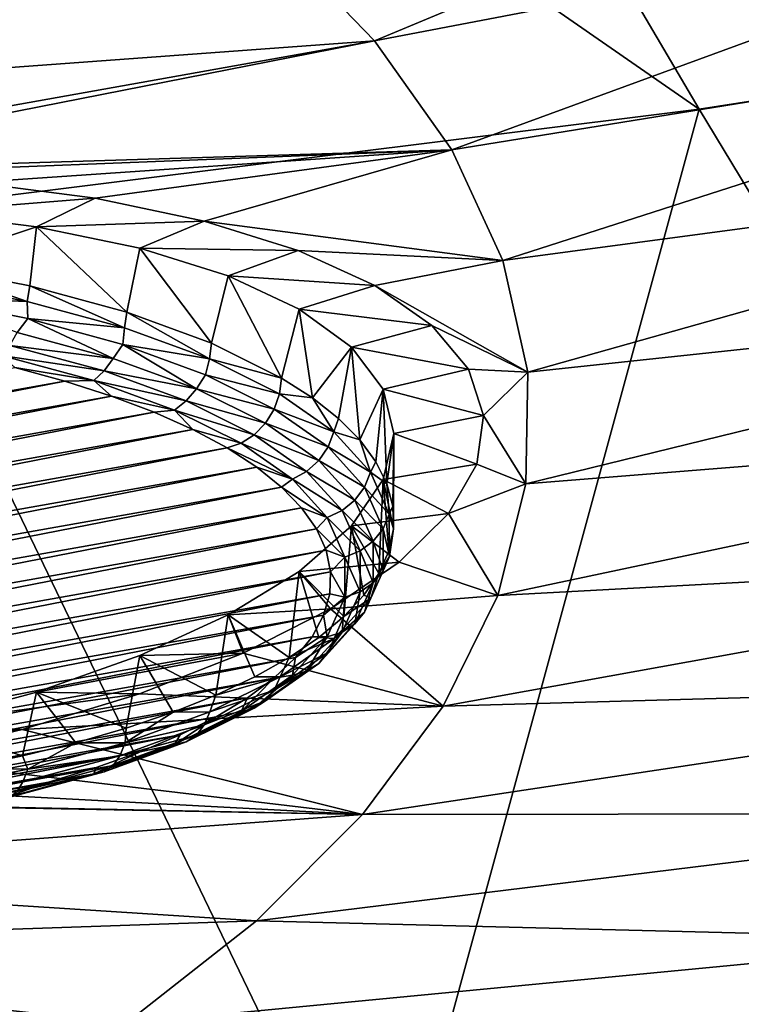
# Model space of a CAD drawing. Header units: metres. Extents: x -90 to 304, y -90 to 74.
# Tile 316 of 570: x 257.22 to 260.66, y -5.94 to -1.24. Entities that reach past the tile are written whole.
import ezdxf

# ---------------------------------------------------------------- set-up
doc = ezdxf.new("R2010")
doc.units = ezdxf.units.M
doc.layers.add('solid_21662050_350', color=7, linetype='CONTINUOUS')

msp = doc.modelspace()

# ---------------------------------------------------------------- linework, layer by layer
at = {"layer": 'solid_21662050_350'}
for points in [[(257.687225, 3.037, 224.12056), (254.282822, 2.61114, 225.305161), (260.456238, -1.669703, 229.696442)], [(257.687225, 3.037, 224.12056), (260.456238, -1.669703, 229.696442), (264.268585, -1.075435, 228.043945)], [(254.282822, 2.61114, 225.305161), (256.517975, -2.160777, 231.062302), (260.456238, -1.669703, 229.696442)], [(258.908417, -1.342935, 171.652771), (258.418518, -0.835113, 170.242233), (262.070282, -0.022937, 169.258911)], [(258.908417, -1.342935, 171.652771), (262.070282, -0.022937, 169.258911), (262.643036, -0.629262, 170.943039)], [(254.540344, -1.284626, 170.481384), (254.054245, -0.946853, 169.543182), (257.809937, -0.342236, 168.873215)], [(254.540344, -1.284626, 170.481384), (257.809937, -0.342236, 168.873215), (258.418518, -0.835113, 170.242233)], [(259.27652, -1.862429, 173.095718), (258.908417, -1.342935, 171.652771), (262.643036, -0.629262, 170.943039)], [(259.27652, -1.862429, 173.095718), (262.643036, -0.629262, 170.943039), (263.070892, -1.249156, 172.664856)], [(254.955811, -1.633049, 171.449173), (254.540344, -1.284626, 170.481384), (258.418518, -0.835113, 170.242233)], [(254.955811, -1.633049, 171.449173), (258.418518, -0.835113, 170.242233), (258.908417, -1.342935, 171.652771)], [(264.268585, -1.075435, 228.043945), (260.456238, -1.669703, 229.696442), (263.459656, -6.631956, 234.899384)], [(259.520447, -2.39025, 174.561798), (259.27652, -1.862429, 173.095718), (263.070892, -1.249156, 172.664856)], [(259.520447, -2.39025, 174.561798), (263.070892, -1.249156, 172.664856), (263.351105, -1.878651, 174.413361)], [(255.299393, -1.986619, 172.432129), (254.955811, -1.633049, 171.449173), (258.908417, -1.342935, 171.652771)], [(255.705978, -1.972197, 172.484695), (255.299393, -1.986619, 172.432129), (258.908417, -1.342935, 171.652771)], [(255.705978, -1.972197, 172.484695), (258.908417, -1.342935, 171.652771), (259.27652, -1.862429, 173.095718)], [(260.456238, -1.669703, 229.696442), (256.517975, -2.160777, 231.062302), (258.947632, -7.20259, 236.48439)], [(260.456238, -1.669703, 229.696442), (258.947632, -7.20259, 236.48439), (263.459656, -6.631956, 234.899384)], [(256.368073, -1.977268, 172.649658), (255.705978, -1.972197, 172.484695), (259.27652, -1.862429, 173.095718)], [(256.996094, -2.018266, 172.906754), (256.368073, -1.977268, 172.649658), (259.27652, -1.862429, 173.095718)], [(257.574799, -2.093996, 173.24913), (256.996094, -2.018266, 172.906754), (259.27652, -1.862429, 173.095718)], [(258.09491, -2.203196, 173.671158), (257.574799, -2.093996, 173.24913), (259.27652, -1.862429, 173.095718)], [(258.09491, -2.203196, 173.671158), (259.27652, -1.862429, 173.095718), (259.520447, -2.39025, 174.561798)], [(259.638611, -2.922997, 176.041565), (259.520447, -2.39025, 174.561798), (263.351105, -1.878651, 174.413361)], [(259.638611, -2.922997, 176.041565), (263.351105, -1.878651, 174.413361), (263.481842, -2.513719, 176.177322)], [(256.742859, -2.160463, 173.217392), (256.996094, -2.018266, 172.906754), (257.574799, -2.093996, 173.24913)], [(256.742859, -2.160463, 173.217392), (257.574799, -2.093996, 173.24913), (257.294983, -2.230213, 173.53685)], [(257.294983, -2.230213, 173.53685), (257.574799, -2.093996, 173.24913), (258.09491, -2.203196, 173.671158)], [(256.517975, -2.160777, 231.062302), (254.316208, -7.65019, 237.727646), (258.947632, -7.20259, 236.48439)], [(256.742859, -2.160463, 173.217392), (257.294983, -2.230213, 173.53685), (256.750977, -2.411211, 173.131302)], [(257.294983, -2.230213, 173.53685), (258.09491, -2.203196, 173.671158), (257.788055, -2.332577, 173.933533)], [(257.788055, -2.332577, 173.933533), (258.09491, -2.203196, 173.671158), (258.544373, -2.343526, 174.16362)], [(258.544373, -2.343526, 174.16362), (258.09491, -2.203196, 173.671158), (259.520447, -2.39025, 174.561798)], [(257.294983, -2.230213, 173.53685), (257.263885, -2.512395, 173.412354), (256.750977, -2.411211, 173.131302)], [(257.294983, -2.230213, 173.53685), (257.726959, -2.638176, 173.761719), (257.263885, -2.512395, 173.412354)], [(257.294983, -2.230213, 173.53685), (257.788055, -2.332577, 173.933533), (257.726959, -2.638176, 173.761719)], [(257.788055, -2.332577, 173.933533), (258.130005, -2.785785, 174.171722), (257.726959, -2.638176, 173.761719)], [(257.788055, -2.332577, 173.933533), (258.544373, -2.343526, 174.16362), (258.209564, -2.464892, 174.397156)], [(257.788055, -2.332577, 173.933533), (258.209564, -2.464892, 174.397156), (258.130005, -2.785785, 174.171722)], [(258.209564, -2.464892, 174.397156), (258.544373, -2.343526, 174.16362), (258.90976, -2.510871, 174.712021)], [(258.90976, -2.510871, 174.712021), (258.544373, -2.343526, 174.16362), (259.520447, -2.39025, 174.561798)], [(258.90976, -2.510871, 174.712021), (259.520447, -2.39025, 174.561798), (259.638611, -2.922997, 176.041565)], [(256.750977, -2.411211, 173.131302), (257.250641, -2.586573, 173.389175), (256.735657, -2.485596, 173.108688)], [(256.750977, -2.411211, 173.131302), (257.263885, -2.512395, 173.412354), (257.250641, -2.586573, 173.389175)], [(256.735657, -2.485596, 173.108688), (257.250641, -2.586573, 173.389175), (256.750946, -2.567576, 173.122604)], [(258.209564, -2.464892, 174.397156), (258.464111, -2.951971, 174.633331), (258.130005, -2.785785, 174.171722)], [(258.209564, -2.464892, 174.397156), (258.90976, -2.510871, 174.712021), (258.548828, -2.62373, 174.915741)], [(258.209564, -2.464892, 174.397156), (258.548828, -2.62373, 174.915741), (258.464111, -2.951971, 174.633331)], [(257.263885, -2.512395, 173.412354), (257.715576, -2.712373, 173.738586), (257.250641, -2.586573, 173.389175)], [(257.263885, -2.512395, 173.412354), (257.726959, -2.638176, 173.761719), (257.715576, -2.712373, 173.738586)], [(258.548828, -2.62373, 174.915741), (258.90976, -2.510871, 174.712021), (259.182159, -2.700869, 175.302109)], [(259.182159, -2.700869, 175.302109), (258.90976, -2.510871, 174.712021), (259.638611, -2.922997, 176.041565)], [(259.63028, -3.457239, 177.525467), (263.481842, -2.513719, 176.177322), (263.462341, -3.150295, 177.94548)], [(259.63028, -3.457239, 177.525467), (259.638611, -2.922997, 176.041565), (263.481842, -2.513719, 176.177322)], [(256.750946, -2.567576, 173.122604), (257.253204, -2.667648, 173.400558), (257.203705, -2.734252, 173.402023)], [(257.250641, -2.586573, 173.389175), (257.253204, -2.667648, 173.400558), (256.750946, -2.567576, 173.122604)], [(257.250641, -2.586573, 173.389175), (257.715576, -2.712373, 173.738586), (257.253204, -2.667648, 173.400558)], [(258.548828, -2.62373, 174.915741), (258.611359, -3.046859, 174.896881), (258.464111, -2.951971, 174.633331)], [(258.548828, -2.62373, 174.915741), (259.182159, -2.700869, 175.302109), (258.797394, -2.805012, 175.476013)], [(258.548828, -2.62373, 174.915741), (258.797394, -2.805012, 175.476013), (258.611359, -3.046859, 174.896881)], [(257.253204, -2.667648, 173.400558), (257.660858, -2.857739, 173.74501), (257.203705, -2.734252, 173.402023)], [(257.253204, -2.667648, 173.400558), (257.706696, -2.791605, 173.744873), (257.660858, -2.857739, 173.74501)], [(257.715576, -2.712373, 173.738586), (257.706696, -2.791605, 173.744873), (257.253204, -2.667648, 173.400558)], [(257.726959, -2.638176, 173.761719), (258.120117, -2.860197, 174.149185), (257.715576, -2.712373, 173.738586)], [(257.726959, -2.638176, 173.761719), (258.130005, -2.785785, 174.171722), (258.120117, -2.860197, 174.149185)], [(257.715576, -2.712373, 173.738586), (258.120117, -2.860197, 174.149185), (257.706696, -2.791605, 173.744873)], [(258.797394, -2.805012, 175.476013), (259.182159, -2.700869, 175.302109), (259.35611, -2.909239, 175.920715)], [(259.35611, -2.909239, 175.920715), (259.182159, -2.700869, 175.302109), (259.638611, -2.922997, 176.041565)], [(257.168671, -2.796531, 173.434235), (257.203705, -2.734252, 173.402023), (257.660858, -2.857739, 173.74501)], [(257.127838, -2.844973, 173.480423), (257.168671, -2.796531, 173.434235), (257.61853, -2.918054, 173.771774)], [(257.61853, -2.918054, 173.771774), (257.168671, -2.796531, 173.434235), (257.660858, -2.857739, 173.74501)], [(257.706696, -2.791605, 173.744873), (258.058533, -3.002925, 174.148285), (257.660858, -2.857739, 173.74501)], [(257.706696, -2.791605, 173.744873), (258.101563, -2.936764, 174.148056), (258.058533, -3.002925, 174.148285)], [(258.120117, -2.860197, 174.149185), (258.101563, -2.936764, 174.148056), (257.706696, -2.791605, 173.744873)], [(258.130005, -2.785785, 174.171722), (258.464111, -2.951971, 174.633331), (258.120117, -2.860197, 174.149185)], [(258.797394, -2.805012, 175.476013), (258.736053, -3.145394, 175.170578), (258.611359, -3.046859, 174.896881)], [(258.797394, -2.805012, 175.476013), (258.837311, -3.246959, 175.452682), (258.736053, -3.145394, 175.170578)], [(258.797394, -2.805012, 175.476013), (259.35611, -2.909239, 175.920715), (258.949036, -3.004127, 176.06369)], [(258.797394, -2.805012, 175.476013), (258.949036, -3.004127, 176.06369), (258.837311, -3.246959, 175.452682)], [(257.569244, -2.964209, 173.811615), (257.191803, -2.901957, 173.608765), (257.127838, -2.844973, 173.480423)], [(257.569244, -2.964209, 173.811615), (257.127838, -2.844973, 173.480423), (257.61853, -2.918054, 173.771774)], [(257.61853, -2.918054, 173.771774), (257.660858, -2.857739, 173.74501), (258.058533, -3.002925, 174.148285)], [(258.120117, -2.860197, 174.149185), (258.455261, -3.026758, 174.611832), (258.101563, -2.936764, 174.148056)], [(258.120117, -2.860197, 174.149185), (258.464111, -2.951971, 174.633331), (258.455261, -3.026758, 174.611832)], [(251.322525, -4.049814, 176.797058), (257.191803, -2.901957, 173.608765), (257.430542, -2.966729, 173.788681)], [(257.569244, -2.964209, 173.811615), (257.430542, -2.966729, 173.788681), (257.191803, -2.901957, 173.608765)], [(258.949036, -3.004127, 176.06369), (259.35611, -2.909239, 175.920715), (259.427826, -3.13108, 176.553314)], [(259.427826, -3.13108, 176.553314), (259.35611, -2.909239, 175.920715), (259.638611, -2.922997, 176.041565)], [(257.569244, -2.964209, 173.811615), (257.61853, -2.918054, 173.771774), (258.009888, -3.06093, 174.16864)], [(258.009888, -3.06093, 174.16864), (257.61853, -2.918054, 173.771774), (258.058533, -3.002925, 174.148285)], [(258.101563, -2.936764, 174.148056), (258.42926, -3.099981, 174.60141), (258.058533, -3.002925, 174.148285)], [(258.101563, -2.936764, 174.148056), (258.455261, -3.026758, 174.611832), (258.42926, -3.099981, 174.60141)], [(258.455261, -3.026758, 174.611832), (258.464111, -2.951971, 174.633331), (258.611359, -3.046859, 174.896881)], [(259.427826, -3.13108, 176.553314), (259.638611, -2.922997, 176.041565), (259.63028, -3.457239, 177.525467)], [(251.368774, -4.152229, 177.081528), (251.322525, -4.049814, 176.797058), (257.430542, -2.966729, 173.788681)], [(251.368774, -4.152229, 177.081528), (257.430542, -2.966729, 173.788681), (257.652618, -3.037947, 173.986496)], [(257.569244, -2.964209, 173.811615), (257.652618, -3.037947, 173.986496), (257.430542, -2.966729, 173.788681)], [(257.953247, -3.104396, 174.201004), (257.652618, -3.037947, 173.986496), (257.569244, -2.964209, 173.811615)], [(257.953247, -3.104396, 174.201004), (257.569244, -2.964209, 173.811615), (258.009888, -3.06093, 174.16864)], [(258.009888, -3.06093, 174.16864), (258.058533, -3.002925, 174.148285), (258.387909, -3.166568, 174.602814)], [(258.058533, -3.002925, 174.148285), (258.42926, -3.099981, 174.60141), (258.387909, -3.166568, 174.602814)], [(258.949036, -3.004127, 176.06369), (258.914581, -3.350918, 175.74144), (258.837311, -3.246959, 175.452682)], [(258.949036, -3.004127, 176.06369), (258.967316, -3.456621, 176.035034), (258.914581, -3.350918, 175.74144)], [(258.949036, -3.004127, 176.06369), (259.427826, -3.13108, 176.553314), (259, -3.216032, 176.663925)], [(258.949036, -3.004127, 176.06369), (259, -3.216032, 176.663925), (258.967316, -3.456621, 176.035034)], [(251.439804, -4.252985, 177.361389), (251.368774, -4.152229, 177.081528), (257.652618, -3.037947, 173.986496)], [(251.439804, -4.252985, 177.361389), (257.652618, -3.037947, 173.986496), (257.856598, -3.115154, 174.200943)], [(257.953247, -3.104396, 174.201004), (257.856598, -3.115154, 174.200943), (257.652618, -3.037947, 173.986496)], [(258.42926, -3.099981, 174.60141), (258.455261, -3.026758, 174.611832), (258.713715, -3.208522, 175.116699)], [(258.713715, -3.208522, 175.116699), (258.455261, -3.026758, 174.611832), (258.611359, -3.046859, 174.896881)], [(258.713715, -3.208522, 175.116699), (258.611359, -3.046859, 174.896881), (258.736053, -3.145394, 175.170578)], [(257.953247, -3.104396, 174.201004), (258.009888, -3.06093, 174.16864), (258.334015, -3.22197, 174.615936)], [(258.009888, -3.06093, 174.16864), (258.387909, -3.166568, 174.602814), (258.334015, -3.22197, 174.615936)], [(258.387909, -3.166568, 174.602814), (258.42926, -3.099981, 174.60141), (258.686035, -3.280603, 175.103119)], [(258.686035, -3.280603, 175.103119), (258.42926, -3.099981, 174.60141), (258.713715, -3.208522, 175.116699)], [(251.535202, -4.351435, 177.634842), (251.439804, -4.252985, 177.361389), (257.856598, -3.115154, 174.200943)], [(251.535202, -4.351435, 177.634842), (257.856598, -3.115154, 174.200943), (258.041046, -3.197784, 174.43045)], [(257.953247, -3.104396, 174.201004), (258.041046, -3.197784, 174.43045), (257.856598, -3.115154, 174.200943)], [(257.953247, -3.104396, 174.201004), (258.271271, -3.262405, 174.639877), (258.041046, -3.197784, 174.43045)], [(257.953247, -3.104396, 174.201004), (258.334015, -3.22197, 174.615936), (258.271271, -3.262405, 174.639877)], [(258.713715, -3.208522, 175.116699), (258.736053, -3.145394, 175.170578), (258.837311, -3.246959, 175.452682)], [(259, -3.216032, 176.663925), (259.427826, -3.13108, 176.553314), (259.395935, -3.362516, 177.188828)], [(259.395935, -3.362516, 177.188828), (259.427826, -3.13108, 176.553314), (259.63028, -3.457239, 177.525467)], [(258.334015, -3.22197, 174.615936), (258.387909, -3.166568, 174.602814), (258.641602, -3.345011, 175.098465)], [(258.641602, -3.345011, 175.098465), (258.387909, -3.166568, 174.602814), (258.686035, -3.280603, 175.103119)], [(259.495483, -3.989533, 179.003983), (263.462341, -3.150295, 177.94548), (263.292633, -3.784305, 179.706512)], [(259.495483, -3.989533, 179.003983), (259.63028, -3.457239, 177.525467), (263.462341, -3.150295, 177.94548)], [(251.654236, -4.446855, 177.899887), (251.535202, -4.351435, 177.634842), (258.041046, -3.197784, 174.43045)], [(251.654236, -4.446855, 177.899887), (258.041046, -3.197784, 174.43045), (258.204285, -3.285046, 174.672836)], [(258.271271, -3.262405, 174.639877), (258.204285, -3.285046, 174.672836), (258.041046, -3.197784, 174.43045)], [(258.271271, -3.262405, 174.639877), (258.334015, -3.22197, 174.615936), (258.583679, -3.397575, 175.103699)], [(258.583679, -3.397575, 175.103699), (258.334015, -3.22197, 174.615936), (258.641602, -3.345011, 175.098465)], [(258.686035, -3.280603, 175.103119), (258.713715, -3.208522, 175.116699), (258.889435, -3.401294, 175.652145)], [(258.889435, -3.401294, 175.652145), (258.713715, -3.208522, 175.116699), (258.837311, -3.246959, 175.452682)], [(259, -3.216032, 176.663925), (259.395935, -3.362516, 177.188828), (258.949036, -3.435357, 177.26149)], [(259, -3.216032, 176.663925), (258.949036, -3.435357, 177.26149), (258.998169, -3.670603, 176.629395)], [(259, -3.216032, 176.663925), (258.995239, -3.563405, 176.33165), (258.967316, -3.456621, 176.035034)], [(259, -3.216032, 176.663925), (258.998169, -3.670603, 176.629395), (258.995239, -3.563405, 176.33165)], [(251.7957, -4.538376, 178.154099), (251.654236, -4.446855, 177.899887), (258.204285, -3.285046, 174.672836)], [(258.345764, -3.376568, 174.927048), (251.7957, -4.538376, 178.154099), (258.204285, -3.285046, 174.672836)], [(258.516235, -3.434705, 175.118469), (258.204285, -3.285046, 174.672836), (258.271271, -3.262405, 174.639877)], [(258.516235, -3.434705, 175.118469), (258.345764, -3.376568, 174.927048), (258.204285, -3.285046, 174.672836)], [(258.516235, -3.434705, 175.118469), (258.271271, -3.262405, 174.639877), (258.583679, -3.397575, 175.103699)], [(258.641602, -3.345011, 175.098465), (258.686035, -3.280603, 175.103119), (258.860474, -3.472171, 175.635208)], [(258.860474, -3.472171, 175.635208), (258.686035, -3.280603, 175.103119), (258.889435, -3.401294, 175.652145)], [(258.889435, -3.401294, 175.652145), (258.837311, -3.246959, 175.452682), (258.914581, -3.350918, 175.74144)], [(258.345764, -3.376568, 174.927048), (251.958954, -4.625639, 178.396469), (251.7957, -4.538376, 178.154099)], [(258.345764, -3.376568, 174.927048), (258.464813, -3.471988, 175.192078), (251.958954, -4.625639, 178.396469)], [(258.516235, -3.434705, 175.118469), (258.464813, -3.471988, 175.192078), (258.345764, -3.376568, 174.927048)], [(258.583679, -3.397575, 175.103699), (258.641602, -3.345011, 175.098465), (258.813934, -3.534269, 175.624146)], [(258.813934, -3.534269, 175.624146), (258.641602, -3.345011, 175.098465), (258.860474, -3.472171, 175.635208)], [(258.889435, -3.401294, 175.652145), (258.914581, -3.350918, 175.74144), (258.967316, -3.456621, 176.035034)], [(258.949036, -3.435357, 177.26149), (259.395935, -3.362516, 177.188828), (259.260803, -3.597414, 177.810349)], [(259.260803, -3.597414, 177.810349), (259.395935, -3.362516, 177.188828), (259.63028, -3.457239, 177.525467)], [(258.516235, -3.434705, 175.118469), (258.583679, -3.397575, 175.103699), (258.753265, -3.583822, 175.621017)], [(258.753265, -3.583822, 175.621017), (258.583679, -3.397575, 175.103699), (258.813934, -3.534269, 175.624146)], [(258.860474, -3.472171, 175.635208), (258.889435, -3.401294, 175.652145), (258.978455, -3.600779, 176.206238)], [(258.978455, -3.600779, 176.206238), (258.889435, -3.401294, 175.652145), (258.967316, -3.456621, 176.035034)], [(258.464813, -3.471988, 175.192078), (252.143387, -4.708268, 178.625992), (251.958954, -4.625639, 178.396469)], [(258.464813, -3.471988, 175.192078), (258.560181, -3.570437, 175.46553), (252.143387, -4.708268, 178.625992)], [(258.682648, -3.617448, 175.626053), (258.464813, -3.471988, 175.192078), (258.516235, -3.434705, 175.118469)], [(258.682648, -3.617448, 175.626053), (258.560181, -3.570437, 175.46553), (258.464813, -3.471988, 175.192078)], [(258.682648, -3.617448, 175.626053), (258.516235, -3.434705, 175.118469), (258.753265, -3.583822, 175.621017)], [(258.949036, -3.435357, 177.26149), (259.260803, -3.597414, 177.810349), (258.797394, -3.656542, 177.841217)], [(258.949036, -3.435357, 177.26149), (258.797394, -3.656542, 177.841217), (258.929016, -3.883557, 177.220901)], [(258.813934, -3.534269, 175.624146), (258.860474, -3.472171, 175.635208), (258.9487, -3.670406, 176.185837)], [(258.9487, -3.670406, 176.185837), (258.860474, -3.472171, 175.635208), (258.978455, -3.600779, 176.206238)], [(258.949036, -3.435357, 177.26149), (258.929016, -3.883557, 177.220901), (258.976044, -3.777544, 176.926437)], [(258.949036, -3.435357, 177.26149), (258.976044, -3.777544, 176.926437), (258.998169, -3.670603, 176.629395)], [(258.978455, -3.600779, 176.206238), (258.967316, -3.456621, 176.035034), (258.995239, -3.563405, 176.33165)], [(259.260803, -3.597414, 177.810349), (259.63028, -3.457239, 177.525467), (259.495483, -3.989533, 179.003983)], [(258.753265, -3.583822, 175.621017), (258.813934, -3.534269, 175.624146), (258.901093, -3.730114, 176.168121)], [(258.901093, -3.730114, 176.168121), (258.813934, -3.534269, 175.624146), (258.9487, -3.670406, 176.185837)], [(258.978455, -3.600779, 176.206238), (258.995239, -3.563405, 176.33165), (258.998169, -3.670603, 176.629395)], [(258.560181, -3.570437, 175.46553), (252.347397, -4.785476, 178.840439), (252.143387, -4.708268, 178.625992)], [(258.560181, -3.570437, 175.46553), (258.631226, -3.671193, 175.745392), (252.347397, -4.785476, 178.840439)], [(258.682648, -3.617448, 175.626053), (258.631226, -3.671193, 175.745392), (258.560181, -3.570437, 175.46553)], [(258.682648, -3.617448, 175.626053), (258.753265, -3.583822, 175.621017), (258.83902, -3.776552, 176.156357)], [(258.83902, -3.776552, 176.156357), (258.753265, -3.583822, 175.621017), (258.901093, -3.730114, 176.168121)], [(258.797394, -3.656542, 177.841217), (259.260803, -3.597414, 177.810349), (259.026154, -3.82945, 178.401169)], [(258.9487, -3.670406, 176.185837), (258.978455, -3.600779, 176.206238), (258.978821, -3.802531, 176.766617)], [(258.978821, -3.802531, 176.766617), (258.978455, -3.600779, 176.206238), (258.998169, -3.670603, 176.629395)], [(259.026154, -3.82945, 178.401169), (259.260803, -3.597414, 177.810349), (259.495483, -3.989533, 179.003983)], [(258.797394, -3.656542, 177.841217), (259.026154, -3.82945, 178.401169), (258.548828, -3.873987, 178.388474)], [(258.797394, -3.656542, 177.841217), (258.548828, -3.873987, 178.388474), (258.761658, -4.090158, 177.794754)], [(258.766785, -3.806551, 176.151306), (258.631226, -3.671193, 175.745392), (258.682648, -3.617448, 175.626053)], [(258.766785, -3.806551, 176.151306), (258.682648, -3.617448, 175.626053), (258.83902, -3.776552, 176.156357)], [(258.797394, -3.656542, 177.841217), (258.761658, -4.090158, 177.794754), (258.857422, -3.98798, 177.510941)], [(258.797394, -3.656542, 177.841217), (258.857422, -3.98798, 177.510941), (258.929016, -3.883557, 177.220901)], [(258.631226, -3.671193, 175.745392), (252.569473, -4.856693, 179.038254), (252.347397, -4.785476, 178.840439)], [(258.631226, -3.671193, 175.745392), (258.67746, -3.773609, 176.029861), (252.569473, -4.856693, 179.038254)], [(258.766785, -3.806551, 176.151306), (258.67746, -3.773609, 176.029861), (258.631226, -3.671193, 175.745392)], [(258.901093, -3.730114, 176.168121), (258.9487, -3.670406, 176.185837), (258.9487, -3.87088, 176.742676)], [(258.9487, -3.87088, 176.742676), (258.9487, -3.670406, 176.185837), (258.978821, -3.802531, 176.766617)], [(258.978821, -3.802531, 176.766617), (258.998169, -3.670603, 176.629395), (258.976044, -3.777544, 176.926437)], [(258.83902, -3.776552, 176.156357), (258.901093, -3.730114, 176.168121), (258.901093, -3.928171, 176.718246)], [(258.901093, -3.928171, 176.718246), (258.901093, -3.730114, 176.168121), (258.9487, -3.87088, 176.742676)], [(258.67746, -3.773609, 176.029861), (252.808182, -4.921465, 179.21817), (252.569473, -4.856693, 179.038254)], [(258.67746, -3.773609, 176.029861), (258.698578, -3.876964, 176.316956), (252.808182, -4.921465, 179.21817)], [(258.766785, -3.806551, 176.151306), (258.698578, -3.876964, 176.316956), (258.67746, -3.773609, 176.029861)], [(258.766785, -3.806551, 176.151306), (258.83902, -3.776552, 176.156357), (258.83902, -3.971459, 176.697723)], [(258.83902, -3.971459, 176.697723), (258.83902, -3.776552, 176.156357), (258.901093, -3.928171, 176.718246)], [(258.890533, -4.002053, 177.320816), (258.978821, -3.802531, 176.766617), (258.929016, -3.883557, 177.220901)], [(258.9487, -3.87088, 176.742676), (258.978821, -3.802531, 176.766617), (258.890533, -4.002053, 177.320816)], [(258.978821, -3.802531, 176.766617), (258.976044, -3.777544, 176.926437), (258.929016, -3.883557, 177.220901)], [(259.235107, -4.516451, 180.467545), (263.292633, -3.784305, 179.706512), (262.973907, -4.411693, 181.449142)], [(259.235107, -4.516451, 180.467545), (259.495483, -3.989533, 179.003983), (263.292633, -3.784305, 179.706512)], [(258.548828, -3.873987, 178.388474), (259.026154, -3.82945, 178.401169), (258.697205, -4.053507, 178.948273)], [(258.697205, -4.053507, 178.948273), (259.026154, -3.82945, 178.401169), (259.495483, -3.989533, 179.003983)], [(258.766785, -3.997789, 176.682495), (258.698578, -3.876964, 176.316956), (258.766785, -3.806551, 176.151306)], [(258.766785, -3.997789, 176.682495), (258.766785, -3.806551, 176.151306), (258.83902, -3.971459, 176.697723)], [(258.698578, -3.876964, 176.316956), (253.061874, -4.979336, 179.378906), (252.808182, -4.921465, 179.21817)], [(258.698578, -3.876964, 176.316956), (258.694397, -3.980563, 176.604706), (253.061874, -4.979336, 179.378906)], [(258.548828, -3.873987, 178.388474), (258.697205, -4.053507, 178.948273), (258.209564, -4.082163, 178.889297)], [(258.548828, -3.873987, 178.388474), (258.209564, -4.082163, 178.889297), (258.500275, -4.285241, 178.336624)], [(258.548828, -3.873987, 178.388474), (258.500275, -4.285241, 178.336624), (258.642365, -4.189452, 178.070557)], [(258.548828, -3.873987, 178.388474), (258.642365, -4.189452, 178.070557), (258.761658, -4.090158, 177.794754)], [(258.766785, -3.997789, 176.682495), (258.694397, -3.980563, 176.604706), (258.698578, -3.876964, 176.316956)], [(258.890533, -4.002053, 177.320816), (258.929016, -3.883557, 177.220901), (258.857422, -3.98798, 177.510941)], [(258.860474, -4.069116, 177.293289), (258.9487, -3.87088, 176.742676), (258.890533, -4.002053, 177.320816)], [(258.901093, -3.928171, 176.718246), (258.9487, -3.87088, 176.742676), (258.860474, -4.069116, 177.293289)], [(258.813934, -4.124016, 177.262238), (258.901093, -3.928171, 176.718246), (258.860474, -4.069116, 177.293289)], [(258.83902, -3.971459, 176.697723), (258.901093, -3.928171, 176.718246), (258.813934, -4.124016, 177.262238)], [(258.694397, -3.980563, 176.604706), (253.328812, -5.029913, 179.519394), (253.061874, -4.979336, 179.378906)], [(258.694397, -3.980563, 176.604706), (258.665009, -4.08368, 176.891129), (253.328812, -5.029913, 179.519394)], [(258.766785, -3.997789, 176.682495), (258.665009, -4.08368, 176.891129), (258.694397, -3.980563, 176.604706)], [(258.697205, -4.053507, 178.948273), (259.495483, -3.989533, 179.003983), (259.235107, -4.516451, 180.467545)], [(258.753265, -4.164189, 177.233047), (258.83902, -3.971459, 176.697723), (258.813934, -4.124016, 177.262238)], [(258.766785, -3.997789, 176.682495), (258.83902, -3.971459, 176.697723), (258.753265, -4.164189, 177.233047)], [(258.890533, -4.002053, 177.320816), (258.857422, -3.98798, 177.510941), (258.761658, -4.090158, 177.794754)], [(258.682648, -4.186892, 177.207748), (258.665009, -4.08368, 176.891129), (258.766785, -3.997789, 176.682495)], [(258.682648, -4.186892, 177.207748), (258.766785, -3.997789, 176.682495), (258.753265, -4.164189, 177.233047)], [(258.715546, -4.1949, 177.856476), (258.890533, -4.002053, 177.320816), (258.761658, -4.090158, 177.794754)], [(258.860474, -4.069116, 177.293289), (258.890533, -4.002053, 177.320816), (258.715546, -4.1949, 177.856476)], [(258.665009, -4.08368, 176.891129), (253.607147, -5.072845, 179.638641), (253.328812, -5.029913, 179.519394)], [(258.665009, -4.08368, 176.891129), (258.610535, -4.185634, 177.174316), (253.607147, -5.072845, 179.638641)], [(258.209564, -4.082163, 178.889297), (258.280518, -4.265006, 179.440491), (257.788055, -4.275736, 179.330856)], [(258.209564, -4.082163, 178.889297), (257.788055, -4.275736, 179.330856), (258.151367, -4.463929, 178.832947)], [(258.209564, -4.082163, 178.889297), (258.151367, -4.463929, 178.832947), (258.336273, -4.376925, 178.591278)], [(258.209564, -4.082163, 178.889297), (258.697205, -4.053507, 178.948273), (258.280518, -4.265006, 179.440491)], [(258.209564, -4.082163, 178.889297), (258.336273, -4.376925, 178.591278), (258.500275, -4.285241, 178.336624)], [(258.280518, -4.265006, 179.440491), (258.697205, -4.053507, 178.948273), (259.235107, -4.516451, 180.467545)], [(258.682648, -4.186892, 177.207748), (258.610535, -4.185634, 177.174316), (258.665009, -4.08368, 176.891129)], [(258.686035, -4.260684, 177.825394), (258.860474, -4.069116, 177.293289), (258.715546, -4.1949, 177.856476)], [(258.813934, -4.124016, 177.262238), (258.860474, -4.069116, 177.293289), (258.686035, -4.260684, 177.825394)], [(258.641602, -4.313274, 177.787918), (258.813934, -4.124016, 177.262238), (258.686035, -4.260684, 177.825394)], [(258.753265, -4.164189, 177.233047), (258.813934, -4.124016, 177.262238), (258.641602, -4.313274, 177.787918)], [(258.715546, -4.1949, 177.856476), (258.761658, -4.090158, 177.794754), (258.642365, -4.189452, 178.070557)], [(258.583679, -4.350437, 177.750381), (258.753265, -4.164189, 177.233047), (258.641602, -4.313274, 177.787918)], [(258.682648, -4.186892, 177.207748), (258.753265, -4.164189, 177.233047), (258.583679, -4.350437, 177.750381)], [(258.610535, -4.185634, 177.174316), (253.895035, -5.107847, 179.735855), (253.607147, -5.072845, 179.638641)], [(258.610535, -4.185634, 177.174316), (258.531433, -4.285711, 177.452286), (253.895035, -5.107847, 179.735855)], [(258.457764, -4.376774, 178.361649), (258.715546, -4.1949, 177.856476), (258.500275, -4.285241, 178.336624)], [(258.686035, -4.260684, 177.825394), (258.715546, -4.1949, 177.856476), (258.457764, -4.376774, 178.361649)], [(258.715546, -4.1949, 177.856476), (258.642365, -4.189452, 178.070557), (258.500275, -4.285241, 178.336624)], [(258.516235, -4.369634, 177.715332), (258.531433, -4.285711, 177.452286), (258.682648, -4.186892, 177.207748)], [(258.516235, -4.369634, 177.715332), (258.682648, -4.186892, 177.207748), (258.583679, -4.350437, 177.750381)], [(258.682648, -4.186892, 177.207748), (258.531433, -4.285711, 177.452286), (258.610535, -4.185634, 177.174316)], [(257.294983, -4.449718, 179.701767), (258.280518, -4.265006, 179.440491), (257.786774, -4.458312, 179.864639)], [(257.788055, -4.275736, 179.330856), (258.280518, -4.265006, 179.440491), (257.294983, -4.449718, 179.701767)], [(257.786774, -4.458312, 179.864639), (258.280518, -4.265006, 179.440491), (259.235107, -4.516451, 180.467545)], [(258.42926, -4.441305, 178.327087), (258.686035, -4.260684, 177.825394), (258.457764, -4.376774, 178.361649)], [(258.641602, -4.313274, 177.787918), (258.686035, -4.260684, 177.825394), (258.42926, -4.441305, 178.327087)], [(258.531433, -4.285711, 177.452286), (254.19046, -5.134675, 179.810379), (253.895035, -5.107847, 179.735855)], [(258.531433, -4.285711, 177.452286), (258.428162, -4.383228, 177.723145), (254.19046, -5.134675, 179.810379)], [(257.788055, -4.275736, 179.330856), (257.294983, -4.449718, 179.701767), (257.723694, -4.621755, 179.271332)], [(257.788055, -4.275736, 179.330856), (257.723694, -4.621755, 179.271332), (257.946747, -4.54571, 179.060104)], [(257.788055, -4.275736, 179.330856), (257.946747, -4.54571, 179.060104), (258.151367, -4.463929, 178.832947)], [(258.457764, -4.376774, 178.361649), (258.500275, -4.285241, 178.336624), (258.336273, -4.376925, 178.591278)], [(258.387909, -4.491717, 178.283569), (258.641602, -4.313274, 177.787918), (258.42926, -4.441305, 178.327087)], [(258.583679, -4.350437, 177.750381), (258.641602, -4.313274, 177.787918), (258.387909, -4.491717, 178.283569)], [(258.516235, -4.369634, 177.715332), (258.428162, -4.383228, 177.723145), (258.531433, -4.285711, 177.452286)], [(258.334015, -4.526042, 178.238144), (258.583679, -4.350437, 177.750381), (258.387909, -4.491717, 178.283569)], [(258.516235, -4.369634, 177.715332), (258.583679, -4.350437, 177.750381), (258.334015, -4.526042, 178.238144)], [(258.428162, -4.383228, 177.723145), (254.491394, -5.153144, 179.861679), (254.19046, -5.134675, 179.810379)], [(258.428162, -4.383228, 177.723145), (258.301483, -4.477534, 177.985092), (254.491394, -5.153144, 179.861679)], [(258.122894, -4.543622, 178.825089), (258.457764, -4.376774, 178.361649), (258.151367, -4.463929, 178.832947)], [(258.42926, -4.441305, 178.327087), (258.457764, -4.376774, 178.361649), (258.122894, -4.543622, 178.825089)], [(258.457764, -4.376774, 178.361649), (258.336273, -4.376925, 178.591278), (258.151367, -4.463929, 178.832947)], [(258.271271, -4.541934, 178.193909), (258.428162, -4.383228, 177.723145), (258.516235, -4.369634, 177.715332)], [(258.271271, -4.541934, 178.193909), (258.516235, -4.369634, 177.715332), (258.334015, -4.526042, 178.238144)], [(258.271271, -4.541934, 178.193909), (258.301483, -4.477534, 177.985092), (258.428162, -4.383228, 177.723145)], [(258.85083, -5.034599, 181.906769), (262.973907, -4.411693, 181.449142), (262.508118, -5.028441, 183.162231)], [(258.85083, -5.034599, 181.906769), (259.235107, -4.516451, 180.467545), (262.973907, -4.411693, 181.449142)], [(257.294983, -4.449718, 179.701767), (257.786774, -4.458312, 179.864639), (256.742859, -4.599607, 179.992371)], [(257.294983, -4.449718, 179.701767), (256.742859, -4.599607, 179.992371), (257.227905, -4.754773, 179.640793)], [(256.742859, -4.599607, 179.992371), (257.786774, -4.458312, 179.864639), (257.226471, -4.629166, 180.211334)], [(257.226471, -4.629166, 180.211334), (257.786774, -4.458312, 179.864639), (259.235107, -4.516451, 180.467545)], [(257.294983, -4.449718, 179.701767), (257.227905, -4.754773, 179.640793), (257.483582, -4.691588, 179.465302)], [(257.294983, -4.449718, 179.701767), (257.483582, -4.691588, 179.465302), (257.723694, -4.621755, 179.271332)], [(258.095886, -4.606945, 178.78717), (258.42926, -4.441305, 178.327087), (258.122894, -4.543622, 178.825089)], [(258.387909, -4.491717, 178.283569), (258.42926, -4.441305, 178.327087), (258.095886, -4.606945, 178.78717)], [(258.301483, -4.477534, 177.985092), (254.795853, -5.163132, 179.88942), (254.491394, -5.153144, 179.861679)], [(258.301483, -4.477534, 177.985092), (258.152252, -4.567961, 178.236267), (254.795853, -5.163132, 179.88942)], [(258.122894, -4.543622, 178.825089), (258.151367, -4.463929, 178.832947), (257.946747, -4.54571, 179.060104)], [(258.058533, -4.65536, 178.738098), (258.387909, -4.491717, 178.283569), (258.095886, -4.606945, 178.78717)], [(258.334015, -4.526042, 178.238144), (258.387909, -4.491717, 178.283569), (258.058533, -4.65536, 178.738098)], [(258.271271, -4.541934, 178.193909), (258.152252, -4.567961, 178.236267), (258.301483, -4.477534, 177.985092)], [(257.226471, -4.629166, 180.211334), (259.235107, -4.516451, 180.467545), (258.85083, -5.034599, 181.906769)], [(257.718475, -4.691726, 179.236465), (258.122894, -4.543622, 178.825089), (257.946747, -4.54571, 179.060104)], [(258.095886, -4.606945, 178.78717), (258.122894, -4.543622, 178.825089), (257.718475, -4.691726, 179.236465)], [(257.718475, -4.691726, 179.236465), (257.946747, -4.54571, 179.060104), (257.723694, -4.621755, 179.271332)], [(257.953247, -4.699943, 178.632797), (258.152252, -4.567961, 178.236267), (258.271271, -4.541934, 178.193909)], [(257.953247, -4.699943, 178.632797), (258.271271, -4.541934, 178.193909), (258.009888, -4.687081, 178.68544)], [(258.009888, -4.687081, 178.68544), (258.334015, -4.526042, 178.238144), (258.058533, -4.65536, 178.738098)], [(258.271271, -4.541934, 178.193909), (258.334015, -4.526042, 178.238144), (258.009888, -4.687081, 178.68544)], [(258.152252, -4.567961, 178.236267), (255.101654, -5.164568, 179.893402), (254.795853, -5.163132, 179.88942)], [(258.152252, -4.567961, 178.236267), (257.981476, -4.653913, 178.475006), (255.101654, -5.164568, 179.893402)], [(256.742859, -4.599607, 179.992371), (257.226471, -4.629166, 180.211334), (256.145782, -4.721517, 180.195114)], [(256.742859, -4.599607, 179.992371), (256.958282, -4.810914, 179.796738), (257.227905, -4.754773, 179.640793)], [(257.953247, -4.699943, 178.632797), (257.981476, -4.653913, 178.475006), (258.152252, -4.567961, 178.236267)], [(256.145782, -4.721517, 180.195114), (257.226471, -4.629166, 180.211334), (256.628174, -4.770109, 180.46637)], [(256.628174, -4.770109, 180.46637), (257.226471, -4.629166, 180.211334), (258.85083, -5.034599, 181.906769)], [(257.718475, -4.691726, 179.236465), (257.723694, -4.621755, 179.271332), (257.483582, -4.691588, 179.465302)], [(257.693329, -4.753903, 179.195358), (258.095886, -4.606945, 178.78717), (257.718475, -4.691726, 179.236465)], [(258.058533, -4.65536, 178.738098), (258.095886, -4.606945, 178.78717), (257.693329, -4.753903, 179.195358)], [(257.981476, -4.653913, 178.475006), (255.406784, -5.157444, 179.873611), (255.101654, -5.164568, 179.893402)], [(257.981476, -4.653913, 178.475006), (257.790314, -4.734792, 178.699661), (255.406784, -5.157444, 179.873611)], [(257.253448, -4.817785, 179.586594), (257.483582, -4.691588, 179.465302), (257.227905, -4.754773, 179.640793)], [(257.253448, -4.817785, 179.586594), (257.718475, -4.691726, 179.236465), (257.483582, -4.691588, 179.465302)], [(257.693329, -4.753903, 179.195358), (257.718475, -4.691726, 179.236465), (257.253448, -4.817785, 179.586594)], [(257.61853, -4.829958, 179.082306), (258.009888, -4.687081, 178.68544), (257.660858, -4.800546, 179.141373)], [(257.953247, -4.699943, 178.632797), (258.009888, -4.687081, 178.68544), (257.61853, -4.829958, 179.082306)], [(257.660858, -4.800546, 179.141373), (258.058533, -4.65536, 178.738098), (257.693329, -4.753903, 179.195358)], [(258.009888, -4.687081, 178.68544), (258.058533, -4.65536, 178.738098), (257.660858, -4.800546, 179.141373)], [(257.953247, -4.699943, 178.632797), (257.790314, -4.734792, 178.699661), (257.981476, -4.653913, 178.475006)], [(257.790314, -4.734792, 178.699661), (255.709152, -5.141806, 179.830185), (255.406784, -5.157444, 179.873611)], [(257.790314, -4.734792, 178.699661), (257.580109, -4.81004, 178.908676), (255.709152, -5.141806, 179.830185)], [(257.569244, -4.840131, 179.022186), (257.790314, -4.734792, 178.699661), (257.953247, -4.699943, 178.632797)], [(257.569244, -4.840131, 179.022186), (257.953247, -4.699943, 178.632797), (257.61853, -4.829958, 179.082306)], [(257.569244, -4.840131, 179.022186), (257.580109, -4.81004, 178.908676), (257.790314, -4.734792, 178.699661)], [(255.993103, -4.8822, 180.632965), (256.628174, -4.770109, 180.46637), (258.85083, -5.034599, 181.906769)], [(257.253448, -4.817785, 179.586594), (257.227905, -4.754773, 179.640793), (256.958282, -4.810914, 179.796738)], [(257.230621, -4.878897, 179.542542), (257.693329, -4.753903, 179.195358), (257.253448, -4.817785, 179.586594)], [(257.660858, -4.800546, 179.141373), (257.693329, -4.753903, 179.195358), (257.230621, -4.878897, 179.542542)], [(257.580109, -4.81004, 178.908676), (256.006622, -5.117765, 179.763412), (255.709152, -5.141806, 179.830185)], [(257.580109, -4.81004, 178.908676), (257.352234, -4.87916, 179.100662), (256.006622, -5.117765, 179.763412)], [(256.73819, -4.918991, 179.867706), (257.253448, -4.817785, 179.586594), (256.958282, -4.810914, 179.796738)], [(257.230621, -4.878897, 179.542542), (257.253448, -4.817785, 179.586594), (256.73819, -4.918991, 179.867706)], [(257.168671, -4.95148, 179.419846), (257.61853, -4.829958, 179.082306), (257.203705, -4.924033, 179.48436)], [(257.569244, -4.840131, 179.022186), (257.61853, -4.829958, 179.082306), (257.168671, -4.95148, 179.419846)], [(257.203705, -4.924033, 179.48436), (257.660858, -4.800546, 179.141373), (257.230621, -4.878897, 179.542542)], [(257.61853, -4.829958, 179.082306), (257.660858, -4.800546, 179.141373), (257.203705, -4.924033, 179.48436)], [(257.569244, -4.840131, 179.022186), (257.352234, -4.87916, 179.100662), (257.580109, -4.81004, 178.908676)], [(255.337204, -4.962651, 180.707001), (255.993103, -4.8822, 180.632965), (258.85083, -5.034599, 181.906769)], [(257.352234, -4.87916, 179.100662), (256.297272, -5.085479, 179.673737), (256.006622, -5.117765, 179.763412)], [(257.352234, -4.87916, 179.100662), (257.108337, -4.941659, 179.274261), (256.297272, -5.085479, 179.673737)], [(256.718079, -4.979134, 179.820969), (257.230621, -4.878897, 179.542542), (256.73819, -4.918991, 179.867706)], [(257.203705, -4.924033, 179.48436), (257.230621, -4.878897, 179.542542), (256.718079, -4.979134, 179.820969)], [(257.127838, -4.959366, 179.353378), (257.108337, -4.941659, 179.274261), (257.352234, -4.87916, 179.100662)], [(257.127838, -4.959366, 179.353378), (257.352234, -4.87916, 179.100662), (257.569244, -4.840131, 179.022186)], [(257.127838, -4.959366, 179.353378), (257.569244, -4.840131, 179.022186), (257.168671, -4.95148, 179.419846)], [(254.95285, -5.323092, 181.698654), (255.2966, -4.966513, 180.708466), (258.85083, -5.034599, 181.906769)], [(255.2966, -4.966513, 180.708466), (255.337204, -4.962651, 180.707001), (258.85083, -5.034599, 181.906769)], [(254.95285, -5.323092, 181.698654), (258.85083, -5.034599, 181.906769), (258.345123, -5.540639, 183.312347)], [(258.345123, -5.540639, 183.312347), (262.508118, -5.028441, 183.162231), (261.898285, -5.630604, 184.834808)], [(258.345123, -5.540639, 183.312347), (258.85083, -5.034599, 181.906769), (262.508118, -5.028441, 183.162231)], [(254.536789, -5.671459, 182.66629), (254.95285, -5.323092, 181.698654), (258.345123, -5.540639, 183.312347)], [(254.536789, -5.671459, 182.66629), (258.345123, -5.540639, 183.312347), (257.721222, -6.031311, 184.675232)], [(257.721222, -6.031311, 184.675232), (258.345123, -5.540639, 183.312347), (261.898285, -5.630604, 184.834808)], [(257.721222, -6.031311, 184.675232), (261.898285, -5.630604, 184.834808), (261.148285, -6.214327, 186.456161)], [(254.05011, -6.009161, 183.604294), (254.536789, -5.671459, 182.66629), (257.721222, -6.031311, 184.675232)]]:
    msp.add_3dface(points, dxfattribs=at)

doc.saveas('drawing.dxf')
